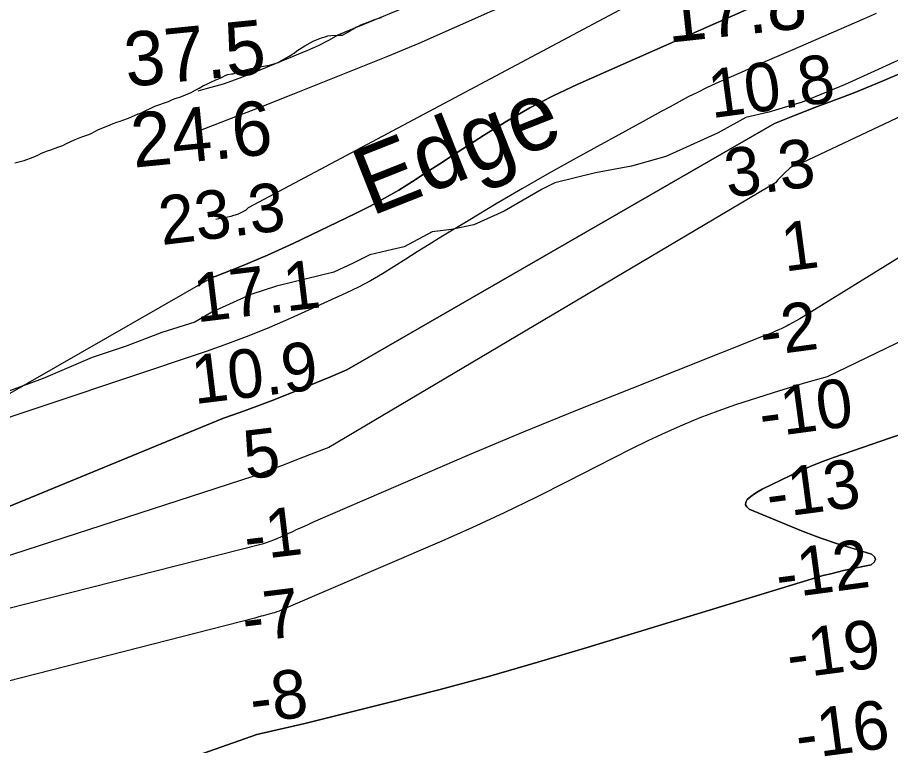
# Model space of a CAD drawing. Extents: x 3219052 to 3256913, y 800770 to 826146.
# Drawn here: x 3223837 to 3224915, y 815134 to 816034 of the extents above; entities that cross this region are included whole.
import ezdxf

# ---------------------------------------------------------------- set-up
doc = ezdxf.new("R2010")
doc.units = 0
for name, color, linetype in [('V-RIVR-EDGE', 7, 'Continuous'), ('V-RIVR-IDEN', 7, 'Continuous'), ('V-RIVR-RANG', 7, 'Continuous'), ('V-SITE-VEGE', 7, 'Continuous'), ('V-TOPO-DPTH', 7, 'Continuous'), ('V-TOPO-MAJR', 7, 'Continuous'), ('V-TOPO-MINR', 7, 'Continuous'), ('V-TOPO-WATR', 7, 'Continuous')]:
    doc.layers.add(name, color=color, linetype=linetype)

msp = doc.modelspace()

# ---------------------------------------------------------------- linework, layer by layer
at = {"layer": 'V-RIVR-EDGE'}
msp.add_lwpolyline([(3224929.5, 815982.9), (3224899.9, 815969.5), (3224859, 815950.9), (3224805.9, 815928.9), (3224765, 815916.8), (3224736.3, 815909.9), (3224702.3, 815891.3), (3224667.5, 815875.3), (3224637.5, 815861.9), (3224595.3, 815849.9), (3224550.9, 815841.7), (3224500.5, 815829.2), (3224484.8, 815821.4), (3224437.8, 815794.2), (3224400.4, 815777.3), (3224373, 815771.7), (3224349.1, 815768.7), (3224314.2, 815750.1), (3224299.9, 815747.1), (3224272.1, 815740.2), (3224251.2, 815729.9), (3224227.7, 815719.1), (3224156.8, 815701.8), (3224125, 815691.5), (3224076.7, 815669.4), (3224055.8, 815657.3), (3224014.9, 815644.4), (3223971, 815627.5), (3223929.2, 815613.7), (3223868.7, 815587.4), (3223798.7, 815561.9)], dxfattribs=at)
at = {"layer": 'V-SITE-VEGE'}
for p, q in [((3224260.8, 816024.5), (3224268.8, 816027.4)), ((3224268.8, 816027.4), (3224276.8, 816030.6)), ((3224276.8, 816030.6), (3224281.7, 816032.3)), ((3224281.7, 816032.3), (3224286.4, 816033.7)), ((3224241.3, 816013.4), (3224244.1, 816015.1)), ((3224244.1, 816015.1), (3224248.1, 816017.7)), ((3224248.1, 816017.7), (3224251.1, 816019.4)), ((3224251.1, 816019.4), (3224254.5, 816021.6)), ((3224254.5, 816021.6), (3224257.8, 816023)), ((3224257.8, 816023), (3224260.8, 816024.5)), ((3224198.3, 816002.5), (3224201.9, 816004.3)), ((3224201.9, 816004.3), (3224208.8, 816007.2)), ((3224208.8, 816007.2), (3224213.6, 816008.7)), ((3224213.6, 816008.7), (3224216.8, 816009.9)), ((3224216.8, 816009.9), (3224220.2, 816010.8)), ((3224220.2, 816010.8), (3224223.7, 816011.4)), ((3224223.7, 816011.4), (3224235.3, 816011.7)), ((3224235.3, 816011.7), (3224238.4, 816011.9)), ((3224238.4, 816011.9), (3224241.3, 816013.4)), ((3224181.9, 815992.3), (3224185.3, 815994.3)), ((3224185.3, 815994.3), (3224188.3, 815996.4)), ((3224188.3, 815996.4), (3224191.8, 815998.6)), ((3224191.8, 815998.6), (3224198.3, 816002.5)), ((3224165.8, 815982.2), (3224168.8, 815983.9)), ((3224168.8, 815983.9), (3224172.4, 815985.7)), ((3224172.4, 815985.7), (3224175.6, 815987.9)), ((3224175.6, 815987.9), (3224178.4, 815989.6)), ((3224178.4, 815989.6), (3224181.9, 815992.3)), ((3224128.8, 815971.1), (3224133.1, 815972)), ((3224133.1, 815972), (3224136.3, 815972.5)), ((3224136.3, 815972.5), (3224140.8, 815973.6)), ((3224140.8, 815973.6), (3224148, 815974.8)), ((3224148, 815974.8), (3224154.9, 815976.6)), ((3224154.9, 815976.6), (3224158.8, 815978.1)), ((3224158.8, 815978.1), (3224162.8, 815980.3)), ((3224162.8, 815980.3), (3224165.8, 815982.2)), ((3224090.6, 815960.3), (3224093.5, 815962)), ((3224093.5, 815962), (3224096.6, 815963.2)), ((3224096.6, 815963.2), (3224101.2, 815964.1)), ((3224101.2, 815964.1), (3224103.2, 815964.1)), ((3224103.2, 815964.1), (3224110.5, 815966.9)), ((3224110.5, 815966.9), (3224113.6, 815967.7)), ((3224113.6, 815967.7), (3224125.1, 815970.5)), ((3224125.1, 815970.5), (3224128.8, 815971.1)), ((3224066.6, 815949.5), (3224069.9, 815950.8)), ((3224069.9, 815950.8), (3224076.6, 815954.1)), ((3224076.6, 815954.1), (3224080.8, 815956)), ((3224080.8, 815956), (3224087.8, 815958.9)), ((3224087.8, 815958.9), (3224090.6, 815960.3)), ((3224037.2, 815935.1), (3224051.2, 815940.9)), ((3224051.2, 815940.9), (3224057.1, 815944.2)), ((3224057.1, 815944.2), (3224061.1, 815946.5)), ((3224061.1, 815946.5), (3224066.6, 815949.5)), ((3224006.6, 815924), (3224023.5, 815930)), ((3224023.5, 815930), (3224026.5, 815931.4)), ((3224026.5, 815931.4), (3224030.5, 815933)), ((3224030.5, 815933), (3224034.2, 815934.2)), ((3224034.2, 815934.2), (3224037.2, 815935.1)), ((3223988.7, 815915.6), (3224006.6, 815924)), ((3223966.9, 815906.6), (3223974, 815909.4)), ((3223974, 815909.4), (3223985.9, 815914.5)), ((3223985.9, 815914.5), (3223988.7, 815915.6)), ((3223936.8, 815895.1), (3223944.3, 815898.3)), ((3223944.3, 815898.3), (3223951.3, 815901.1)), ((3223951.3, 815901.1), (3223955.1, 815902.8)), ((3223955.1, 815902.8), (3223959.7, 815904.2)), ((3223959.7, 815904.2), (3223962.5, 815905.2)), ((3223962.5, 815905.2), (3223966.9, 815906.6)), ((3223908, 815882.7), (3223916.4, 815886.1)), ((3223916.4, 815886.1), (3223924.8, 815889.2)), ((3223924.8, 815889.2), (3223927.6, 815890.4)), ((3223927.6, 815890.4), (3223936.8, 815895.1)), ((3223886.8, 815873.2), (3223892.7, 815875.6)), ((3223892.7, 815875.6), (3223896.7, 815877.7)), ((3223896.7, 815877.7), (3223908, 815882.7)), ((3223861.9, 815863.7), (3223866.6, 815865.8)), ((3223866.6, 815865.8), (3223874, 815868.7)), ((3223874, 815868.7), (3223878.1, 815870.1)), ((3223878.1, 815870.1), (3223886.8, 815873.2)), ((3223833.7, 815854.2), (3223844.9, 815857)), ((3223844.9, 815857), (3223856.2, 815861)), ((3223856.2, 815861), (3223859.1, 815862.2)), ((3223859.1, 815862.2), (3223861.9, 815863.7))]:
    msp.add_line(p, q, dxfattribs=at)
at = {"layer": 'V-TOPO-DPTH'}
for points in [[(3223234, 815229.4), (3224077.7, 815712.7), (3224080.8, 815713.8), (3224113.4, 815726.2), (3224145.5, 815739.9), (3224177.2, 815754.5), (3224254.4, 815791.6), (3224272.4, 815800.6), (3224290.2, 815810.2), (3224307.6, 815820.4), (3224324.7, 815831), (3224341.6, 815842), (3224358.6, 815853), (3224375.5, 815864), (3224392.5, 815875), (3224413.5, 815888.6), (3224441.3, 815905.7), (3224469.6, 815921.9), (3224498.6, 815936.8), (3224528.2, 815950.7), (3224737.8, 816043.6)], [(3223486.7, 815289.7), (3224091.2, 815538.7), (3224111.4, 815545.7), (3224131.5, 815552.9), (3224151.4, 815560.5), (3224171.3, 815568.4), (3224223.6, 815589.7), (3224243.6, 815598.2), (3224771.7, 815902.5), (3224796.7, 815912.5), (3224821.8, 815922.3), (3224857.2, 815935.6), (3224871.1, 815941), (3224885.1, 815946.6), (3224898.9, 815952.3), (3224912.7, 815958.1), (3224926.3, 815964.2)], [(3224926.3, 815964.2), (3224912.7, 815958.1), (3224898.9, 815952.3), (3224885.1, 815946.6), (3224871.1, 815941), (3224857.2, 815935.6), (3224821.8, 815922.3), (3224796.7, 815912.5), (3224771.7, 815902.5), (3224243.6, 815598.2), (3224223.6, 815589.7), (3224171.3, 815568.4), (3224151.4, 815560.5), (3224131.5, 815552.9), (3224111.4, 815545.7), (3224091.2, 815538.7), (3223486.7, 815289.7)], [(3224931.3, 815740.2), (3224807.2, 815663.8), (3224802.9, 815661.2), (3224798.5, 815658.7), (3224794.1, 815656.3), (3224789.7, 815653.9), (3224787.5, 815652.8), (3224784.1, 815651.1), (3224780.7, 815649.4), (3224777.3, 815647.8), (3224773.9, 815646.3), (3224770.4, 815644.8), (3224766.9, 815643.3), (3224763.4, 815641.9), (3224759.9, 815640.5), (3224595.4, 815575.4), (3224528.2, 815548.5), (3224461.3, 815521.2), (3224394.6, 815493.1), (3224328.1, 815464.6), (3224204.9, 815411.2), (3224200.2, 815409.1), (3224195.4, 815406.9), (3224190.7, 815404.8), (3224185.9, 815402.6), (3224181.2, 815400.4), (3224176.5, 815398.2), (3224171.7, 815396.1), (3224167, 815394), (3224157.8, 815389.9), (3224153.2, 815387.9), (3224148.5, 815386.1), (3224143.8, 815384.4), (3224139.1, 815382.8), (3223348.9, 815182.1)], [(3224931.3, 815740.2), (3224807.2, 815663.8), (3224802.9, 815661.2), (3224798.5, 815658.7), (3224794.1, 815656.3), (3224789.7, 815653.9), (3224787.5, 815652.8), (3224784.1, 815651.1), (3224780.7, 815649.4), (3224777.3, 815647.8), (3224773.9, 815646.3), (3224770.4, 815644.8), (3224766.9, 815643.3), (3224763.4, 815641.9), (3224759.9, 815640.5), (3224595.4, 815575.4), (3224528.2, 815548.5), (3224461.3, 815521.2), (3224394.6, 815493.1), (3224328.1, 815464.6), (3224204.9, 815411.2), (3224200.2, 815409.1), (3224195.4, 815406.9), (3224190.7, 815404.8), (3224185.9, 815402.6), (3224181.2, 815400.4), (3224176.5, 815398.2), (3224171.7, 815396.1), (3224167, 815394), (3224157.8, 815389.9), (3224153.2, 815387.9), (3224148.5, 815386.1), (3224143.8, 815384.4), (3224139.1, 815382.8), (3223348.9, 815182.1)], [(3223654.9, 814979.5), (3224132.4, 815147.7), (3224152.2, 815152.2), (3224172, 815156.7), (3224191.7, 815161.4), (3224211.4, 815166.2), (3224295.5, 815187.1), (3224357.1, 815203), (3224418.5, 815219.4), (3224479.6, 815236.9), (3224540.6, 815255), (3224818.2, 815340), (3224825.9, 815342.3), (3224833.7, 815344.4), (3224841.5, 815346.4), (3224849.3, 815348.4), (3224857.2, 815350.2), (3224865.1, 815351.9), (3224873, 815353.6), (3224880.9, 815355.3), (3224891.2, 815357.5), (3224894.9, 815360.6), (3224896.6, 815363.8), (3224895.2, 815367.1), (3224891.7, 815370.5), (3224873, 815376.1), (3224850.9, 815383), (3224829.1, 815390.4), (3224807.4, 815398.5), (3224786, 815407.1), (3224740.3, 815426.2), (3224737.5, 815428.8), (3224735.9, 815431.6), (3224736.4, 815434.8), (3224738.2, 815438.2), (3224742.5, 815441.8), (3224746.9, 815445.2), (3224751.7, 815448.1), (3224756.6, 815450.8), (3224792.3, 815468.2), (3224805.4, 815474.4), (3224818.8, 815480.2), (3224832.3, 815485.5), (3224845.9, 815490.5), (3224913.7, 815514), (3224961.6, 815529.8)], [(3223654.9, 814979.5), (3224132.4, 815147.7), (3224152.2, 815152.2), (3224172, 815156.7), (3224191.7, 815161.4), (3224211.4, 815166.2), (3224295.5, 815187.1), (3224357.1, 815203), (3224418.5, 815219.4), (3224479.6, 815236.9), (3224540.6, 815255), (3224818.2, 815340), (3224825.9, 815342.3), (3224833.7, 815344.4), (3224841.5, 815346.4), (3224849.3, 815348.4), (3224857.2, 815350.2), (3224865.1, 815351.9), (3224873, 815353.6), (3224880.9, 815355.3), (3224891.2, 815357.5), (3224894.9, 815360.6), (3224896.6, 815363.8), (3224895.2, 815367.1), (3224891.7, 815370.5), (3224873, 815376.1), (3224850.9, 815383), (3224829.1, 815390.4), (3224807.4, 815398.5), (3224786, 815407.1), (3224740.3, 815426.2), (3224737.5, 815428.8), (3224735.9, 815431.6), (3224736.4, 815434.8), (3224738.2, 815438.2), (3224742.5, 815441.8), (3224746.9, 815445.2), (3224751.7, 815448.1), (3224756.6, 815450.8), (3224792.3, 815468.2), (3224805.4, 815474.4), (3224818.8, 815480.2), (3224832.3, 815485.5), (3224845.9, 815490.5), (3224913.7, 815514), (3224961.6, 815529.8)]]:
    msp.add_lwpolyline(points, dxfattribs=at)
at = {"layer": 'V-TOPO-MAJR'}
msp.add_lwpolyline([(3224759.9, 816229.2), (3224233.3, 816012.3), (3224220.9, 816005.2), (3224208.1, 815998.8), (3224195.1, 815992.9), (3224129.3, 815965.6), (3224110.1, 815958.2), (3224090.7, 815951.4), (3224071.1, 815945.7), (3224059.4, 815942.7)], dxfattribs=at)
at = {"layer": 'V-TOPO-MINR'}
for points in [[(3226896.8, 817144.4), (3226152, 816821.4), (3226120.6, 816812.8), (3226089.1, 816804.5), (3225441.5, 816495), (3225419.1, 816488.8), (3225396.7, 816482.8), (3224771.1, 816192.5), (3224740.2, 816182.9), (3224332.4, 816001.6), (3224294, 815985.5), (3224176.4, 815938.5), (3224136, 815922.5), (3224095.5, 815906.7), (3224060.2, 815893.2)], [(3225380.4, 816125.6), (3224805.8, 815853.9), (3224803.6, 815853.2), (3224799.3, 815851.7), (3224797.2, 815850.9), (3224793.1, 815848.9), (3224791.3, 815847.7), (3224789.5, 815846.2), (3224785.8, 815843), (3224782.4, 815839.8), (3224779.1, 815836.4), (3224775.9, 815832.9), (3224772.9, 815829.3), (3224221.2, 815502.5), (3224202.9, 815495.3), (3224184.6, 815488.2), (3224162.7, 815479.8), (3224151.3, 815475.5), (3224140, 815471.1), (3224128.6, 815466.8), (3223377.5, 815223.1)], [(3224643.6, 816076.8), (3224121.8, 815798.4), (3224120.5, 815797), (3224118.3, 815795.2), (3224116.7, 815794.2), (3224115.8, 815793.8), (3224111.1, 815791.5), (3224109.3, 815790.7), (3224105.6, 815789.4), (3224103.7, 815788.8), (3224100.3, 815787.9), (3224096.6, 815787), (3224093, 815786.2), (3224089.3, 815785.4), (3224085.6, 815784.7), (3224081.7, 815784)], [(3224897.2, 816038.5), (3224882.7, 816032.1), (3224791.5, 815992.5), (3224777.1, 815986.3), (3224762.8, 815980), (3224748.5, 815973.7), (3224734.2, 815967.4), (3224699.5, 815951.9), (3224688, 815946.6), (3224676.6, 815941.1), (3224665.3, 815935.4), (3224654.1, 815929.5), (3224643, 815923.4), (3224631.9, 815917.3), (3224620.8, 815911.3), (3224609.7, 815905.2), (3224526.7, 815859.7), (3224493.6, 815841.2), (3224460.6, 815822.5), (3224427.9, 815803.3), (3224395.3, 815783.8), (3224359.6, 815762.1), (3224345.1, 815753.2), (3224330.6, 815744.2), (3224316.3, 815735.1), (3224302, 815725.9), (3224287.5, 815716.9), (3224272.8, 815708.4), (3224257.8, 815700.6), (3224242.5, 815693.2), (3224173.7, 815661.9), (3224148.2, 815650.7), (3224122.4, 815640.1), (3224096.3, 815630.3), (3224070, 815621), (3223394.3, 815395)], [(3224737.8, 816043.6), (3224528.2, 815950.7), (3224498.6, 815936.8), (3224469.6, 815921.9), (3224441.3, 815905.7), (3224413.5, 815888.6), (3224392.5, 815875), (3224375.5, 815864), (3224358.6, 815853), (3224341.6, 815842), (3224324.7, 815831), (3224307.6, 815820.4), (3224290.2, 815810.2), (3224272.4, 815800.6), (3224254.4, 815791.6), (3224177.2, 815754.5), (3224145.5, 815739.9), (3224113.4, 815726.2), (3224080.8, 815713.8), (3224077.7, 815712.7)], [(3225469.4, 815895.1), (3224836.8, 815589.6), (3224822, 815585.6), (3224807.3, 815581.4), (3224792.7, 815577), (3224778.1, 815572.5), (3224723.8, 815555), (3224701.6, 815547.3), (3224679.7, 815539.1), (3224658, 815530.1), (3224636.6, 815520.6), (3224615.4, 815510.5), (3224594.2, 815500.2), (3224573.2, 815489.7), (3224552.3, 815479), (3224516.2, 815460.4), (3224477.1, 815440.6), (3224437.7, 815421.5), (3224398, 815403.2), (3224357.9, 815385.4), (3224162.6, 815301.3), (3224159.9, 815300.2), (3224157.2, 815299.1), (3224154.4, 815298.2), (3224151.6, 815297.4), (3224148.8, 815296.6), (3224145.9, 815295.8), (3224143.1, 815295.1), (3224140.3, 815294.4), (3224137.8, 815293.8), (3224133.8, 815292.7), (3224129.8, 815291.6), (3223374.4, 815098.2)], [(3224931.3, 815740.2), (3224807.2, 815663.8), (3224802.9, 815661.2), (3224798.5, 815658.7), (3224794.1, 815656.3), (3224789.7, 815653.9), (3224787.5, 815652.8), (3224784.1, 815651.1), (3224780.7, 815649.4), (3224777.3, 815647.8), (3224773.9, 815646.3), (3224770.4, 815644.8), (3224766.9, 815643.3), (3224763.4, 815641.9), (3224759.9, 815640.5), (3224595.4, 815575.4), (3224528.2, 815548.5), (3224461.3, 815521.2), (3224394.6, 815493.1), (3224328.1, 815464.6), (3224204.9, 815411.2), (3224200.2, 815409.1), (3224195.4, 815406.9), (3224190.7, 815404.8), (3224185.9, 815402.6), (3224181.2, 815400.4), (3224176.5, 815398.2), (3224171.7, 815396.1), (3224167, 815394), (3224157.8, 815389.9), (3224153.2, 815387.9), (3224148.5, 815386.1), (3224143.8, 815384.4), (3224139.1, 815382.8), (3223348.9, 815182.1)], [(3224961.6, 815529.8), (3224913.7, 815514), (3224845.9, 815490.5), (3224832.3, 815485.5), (3224818.8, 815480.2), (3224805.4, 815474.4), (3224792.3, 815468.2), (3224756.6, 815450.8), (3224751.7, 815448.1), (3224746.9, 815445.2), (3224742.5, 815441.8), (3224738.2, 815438.2), (3224736.4, 815434.8), (3224735.9, 815431.6), (3224737.5, 815428.8), (3224740.3, 815426.2), (3224786, 815407.1), (3224807.4, 815398.5), (3224829.1, 815390.4), (3224850.9, 815383), (3224873, 815376.1), (3224891.7, 815370.5), (3224895.2, 815367.1), (3224896.6, 815363.8), (3224894.9, 815360.6), (3224891.2, 815357.5), (3224880.9, 815355.3), (3224873, 815353.6), (3224865.1, 815351.9), (3224857.2, 815350.2), (3224849.3, 815348.4), (3224841.5, 815346.4), (3224833.7, 815344.4), (3224825.9, 815342.3), (3224818.2, 815340), (3224540.6, 815255), (3224479.6, 815236.9), (3224418.5, 815219.4), (3224357.1, 815203), (3224295.5, 815187.1), (3224211.4, 815166.2), (3224191.7, 815161.4), (3224172, 815156.7), (3224152.2, 815152.2), (3224132.4, 815147.7), (3223654.9, 814979.5)]]:
    msp.add_lwpolyline(points, dxfattribs=at)
at = {"layer": 'V-TOPO-WATR'}
msp.add_lwpolyline([(3224926.3, 815964.2), (3224912.7, 815958.1), (3224898.9, 815952.3), (3224885.1, 815946.6), (3224871.1, 815941), (3224857.2, 815935.6), (3224821.8, 815922.3), (3224796.7, 815912.5), (3224771.7, 815902.5), (3224243.6, 815598.2), (3224223.6, 815589.7), (3224171.3, 815568.4), (3224151.4, 815560.5), (3224131.5, 815552.9), (3224111.4, 815545.7), (3224091.2, 815538.7), (3223486.7, 815289.7)], dxfattribs=at)

# ---------------------------------------------------------------- texts
at = {"layer": 'V-RIVR-IDEN'}
msp.add_text(' Edge', height=83, rotation=21.5953, dxfattribs=at).set_placement((3224244.7, 815776.4))
at = {"layer": 'V-RIVR-RANG'}
for s, height, rotation, p in [('17.8', 67, 6.2183, (3224640.8, 816002.3)), ('37.5', 67, 5.6683, (3223972.1, 815947.7)), ('10.8', 60, 7.6247, (3224694.1, 815909.1)), ('24.6', 67, 5.6683, (3223980.4, 815848)), ('3.3', 60, 7.6247, (3224714.1, 815810.9)), ('23.3', 60, 6.95, (3224014.9, 815752.3)), ('1', 60, 7.6247, (3224784.4, 815719.5)), ('17.1', 60, 6.95, (3224058.1, 815656.8)), ('-2', 60, 7.6247, (3224757.3, 815615)), ('10.9', 60, 6.95, (3224055.5, 815555.8)), ('-10', 60, 7.6247, (3224756.5, 815514)), ('5', 60, 6.95, (3224119.4, 815462.8)), ('-13', 60, 7.6247, (3224765.4, 815414.3)), ('-1', 60, 6.95, (3224119.9, 815362.2)), ('-12', 60, 7.6247, (3224777, 815315)), ('-7', 60, 6.95, (3224117.6, 815261.2)), ('-19', 60, 7.6247, (3224790.6, 815216)), ('-8', 60, 6.95, (3224127.2, 815161.6)), ('-16', 60, 7.6247, (3224801.5, 815116.5))]:
    msp.add_text(s, height=height, rotation=rotation, dxfattribs=at).set_placement(p)

doc.saveas('drawing.dxf')
